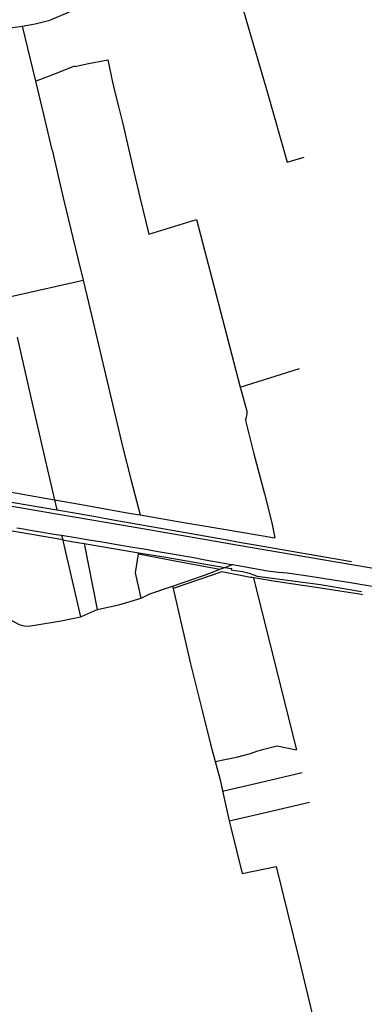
# Model space of a CAD drawing. Header units: inches. Extents: x 210911 to 224988, y 571697 to 586201.
# Tile 258 of 301: x 223737 to 224122, y 580619 to 581719. Entities that reach past the tile are written whole.
import ezdxf

# ---------------------------------------------------------------- set-up
doc = ezdxf.new("R2010")
doc.units = ezdxf.units.IN
doc.header["$MEASUREMENT"] = 0

msp = doc.modelspace()

# ---------------------------------------------------------------- linework, layer by layer
for points in [[(223739.796, 581711.851), (223754.098, 581714.79), (223770.548, 581718.87), (223790.97, 581727.181), (223804.653, 581733.544), (223834.251, 581744.083), (223846.631, 581748.654), (223868.094, 581764.597), (223880.502, 581773.945), (223901.811, 581790.089), (223915.637, 581799.883), (223940.692, 581817.488), (223958.252, 581829.937)], [(223958.252, 581829.937), (223962.096, 581816.588), (223979.025, 581757.926), (223993.114, 581708.737), (224013.935, 581637.644), (224036.172, 581560.226), (224055.132, 581565.581)], [(223688.283, 581702.537), (223713.667, 581707.571), (223724.063, 581709.76), (223739.796, 581711.851)], [(223739.796, 581711.851), (223754.745, 581650.476)], [(223754.745, 581650.476), (223775.095, 581658.38), (223798.733, 581667.867), (223798.971, 581666.879), (223805.357, 581668.621), (223813.902, 581670.409), (223835.359, 581674.362), (223840.868, 581649.624), (223844.11, 581635.482), (223847.368, 581622.306), (223852.262, 581603.125), (223859.755, 581570.66), (223864.938, 581547.926), (223871.23, 581521.113), (223881.344, 581479.715)], [(223754.745, 581650.476), (223763.658, 581613.249), (223772.997, 581574.02), (223773.176, 581573.844), (223781.269, 581539.81), (223786.079, 581518.875), (223788.973, 581506.483), (223801.485, 581454.149), (223807.75, 581428.269)], [(223881.344, 581479.715), (223934.702, 581496.258), (223958.714, 581403.478), (223983.477, 581308.824)], [(223723.848, 581409.329), (223807.75, 581428.269)], [(223807.75, 581428.269), (223813.763, 581403.43), (223836.316, 581308.684), (223852.45, 581241.073), (223861.578, 581204.507), (223871.621, 581166.125)], [(223734.104, 581364.762), (223738.669, 581345.022), (223751.466, 581289.175), (223765.574, 581227.774), (223775.837, 581182.933)], [(223983.477, 581308.824), (224049.723, 581329.767)], [(223983.477, 581308.824), (223990.509, 581283.553), (223991.054, 581281.542), (223991.013, 581279.282), (223989.99, 581274.768), (223989.465, 581272.358), (223989.88, 581269.942), (223998.83, 581234.323), (224010.556, 581189.757), (224015.411, 581170.802), (224019.17, 581155.565), (224022.055, 581140.619)], [(224987.981, 580960.904), (224966.9, 580964.544), (224884.731, 580978.323), (224822.761, 580988.545), (224792.322, 580993.815), (224756.563, 581000.115), (224709.754, 581008.379), (224622.709, 581023.043), (224512.816, 581041.393), (224417.877, 581057.509), (224182.724, 581097.655), (224057.935, 581118.759), (223981.763, 581131.967), (223874.655, 581150.461), (223778.157, 581166.935), (223639.513, 581190.882), (223455.834, 581222.316), (223379.223, 581235.415), (223373.47, 581237.448), (223368.099, 581240.353), (223364.679, 581243.252)], [(223637.712, 581206.684), (223693.989, 581197.31), (223775.837, 581182.933)], [(223698.644, 581185.207), (223778.405, 581171.71)], [(223775.837, 581182.933), (223778.405, 581171.71)], [(223775.837, 581182.933), (223805.924, 581177.688), (223861.255, 581167.872), (223871.621, 581166.125)], [(223785.029, 581138.209), (223750.422, 581144.326), (223679.311, 581156.269), (223610.665, 581167.963)], [(223778.405, 581171.71), (223800.403, 581167.988), (223821.627, 581164.224)], [(223821.627, 581164.224), (223841.58, 581160.686)], [(223841.58, 581160.686), (223964.672, 581138.857)], [(223871.621, 581166.125), (223915.974, 581158.535), (223965.088, 581150.193), (224022.055, 581140.619)], [(223733.726, 581151.828), (223741.143, 581150.559), (223750.923, 581148.858), (223758.035, 581147.665), (223768.881, 581145.811), (223777.568, 581144.39), (223783.837, 581143.383)], [(223783.837, 581143.383), (223785.029, 581138.209)], [(223783.837, 581143.383), (223801.852, 581140.506), (223810.006, 581139.11), (223816.813, 581137.993), (223831.368, 581135.581), (223843.637, 581133.525), (223861.367, 581130.53), (223877.98, 581127.686), (223891.849, 581125.3), (223903, 581123.396), (223931.653, 581118.37), (223944.277, 581116.111), (223965.512, 581112.353), (223973.311, 581110.906), (223974.811, 581110.643)], [(223785.029, 581138.209), (223795.068, 581136.513), (223808.996, 581134.161)], [(223785.029, 581138.209), (223785.177, 581137.567), (223804.802, 581052.413)], [(223964.672, 581138.857), (223984.468, 581135.347)], [(223984.468, 581135.347), (224000.107, 581132.574), (224107.888, 581114.244)], [(223808.996, 581134.161), (223865.883, 581124.554), (223870.017, 581123.856)], [(223808.996, 581134.161), (223823.552, 581060.429)], [(223869.806, 581122.534), (223870.017, 581123.856)], [(223870.017, 581123.856), (223900.279, 581118.745), (223966.461, 581107.569)], [(223872.599, 581073.114), (223866.424, 581101.347), (223869.806, 581122.534)], [(223869.806, 581122.534), (223900.753, 581116.713), (223960.661, 581105.444)], [(223907.79, 581086.528), (223920.765, 581090.952), (223943.636, 581098.92), (223956.178, 581103.79), (223960.661, 581105.444)], [(223998.432, 581095.813), (223996.772, 581096.086), (223995.107, 581096.359), (223963.144, 581102.546), (223908.417, 581083.838)], [(223960.661, 581105.444), (223966.461, 581107.569)], [(223966.461, 581107.569), (223974.811, 581110.643)], [(223966.461, 581107.569), (223973.768, 581106.335), (223973.514, 581104.607), (223978.213, 581104.1), (223985.961, 581102.831), (223993.607, 581101.079), (223997.509, 581099.538)], [(223974.811, 581110.643), (223999.982, 581106.235), (224014.083, 581103.702), (224026.275, 581102.293), (224036.028, 581101.369), (224051.47, 581099.144), (224066.48, 581096.893), (224087.382, 581093.698), (224104.678, 581090.912), (224124.487, 581087.616), (224143.028, 581084.626), (224156.234, 581082.454), (224171.396, 581079.569), (224186.355, 581076.684), (224197.128, 581074.616)], [(223997.509, 581099.538), (224002.367, 581097.619), (224073.152, 581088.506), (224119.023, 581080.745)], [(223998.432, 581095.813), (224022.135, 581000.181), (224046.477, 580903.893)], [(224120.065, 581076.94), (224118.802, 581077.194), (224116.762, 581077.605), (224065.793, 581085.557), (224022.824, 581091.82), (224001.074, 581095.381), (223998.432, 581095.813)], [(223872.599, 581073.114), (223882.326, 581078.082), (223907.79, 581086.528)], [(223907.79, 581086.528), (223908.417, 581083.838)], [(223908.417, 581083.838), (223927.98, 580999.926), (223940.82, 580947.671), (223950.122, 580910.125), (223955.413, 580890.586)], [(223823.552, 581060.429), (223823.88, 581060.577), (223832.135, 581062.28), (223847.68, 581065.583), (223872.599, 581073.114)], [(223804.802, 581052.413), (223806.785, 581052.854), (223823.552, 581060.429)], [(223670.446, 581036.626), (223671.932, 581037.679), (223678.714, 581040.092), (223685.572, 581041.515), (223694.234, 581042.253), (223700.66, 581042.482), (223707.29, 581043.346), (223713.361, 581044.921), (223726.741, 581049.002), (223736.552, 581043.704), (223741.454, 581042.409), (223746.687, 581041.978), (223758.473, 581043.605), (223783.366, 581047.645), (223804.802, 581052.413)], [(223955.413, 580890.586), (223980.844, 580895.817), (223994.983, 580899.753), (224001.979, 580902.231), (224008.392, 580904.271), (224024.754, 580908.218), (224046.477, 580903.893)], [(223955.413, 580890.586), (223960.971, 580870.063), (223963.745, 580857.752)], [(223963.745, 580857.752), (223965.204, 580858.088), (224005.508, 580867.373), (224052.883, 580878.435)], [(223963.745, 580857.752), (223971.217, 580824.584)], [(223971.217, 580824.584), (224013.251, 580834.267), (224061.158, 580845.454)], [(223971.217, 580824.584), (223972.972, 580816.793), (223985.788, 580765.554), (224023.611, 580773.481), (224049.161, 580670.807), (224072.779, 580571.574), (224091.584, 580500.059), (224118.75, 580390.456), (224147.352, 580277.219)]]:
    msp.add_lwpolyline(points)

doc.saveas('drawing.dxf')
